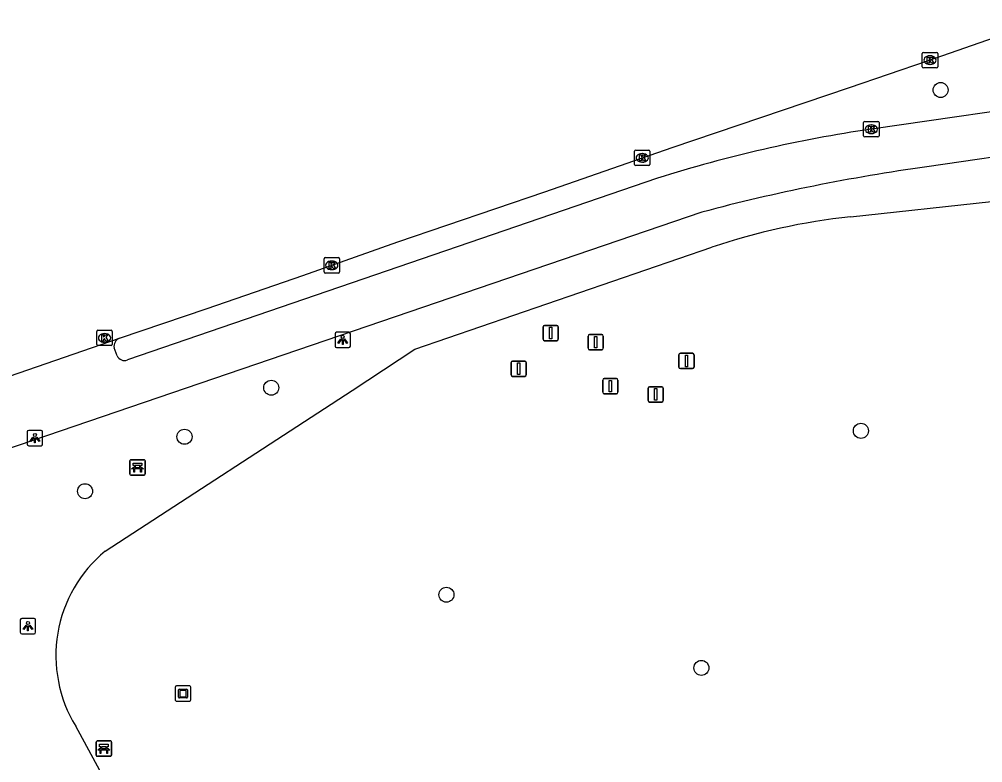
# Model space of a CAD drawing. Extents: x 161402 to 161933, y 381650 to 382313.
# Drawn here: x 161787.9 to 161850.5, y 382252.3 to 382300.7 of the extents above; entities that cross this region are included whole.
import ezdxf

# ---------------------------------------------------------------- set-up
doc = ezdxf.new("R2010")
doc.units = 0
for name, color, linetype in [('IMGEO_Bank', 7, 'Continuous'), ('IMGEO_Boom', 7, 'Continuous'), ('IMGEO_Fietspad_open', 7, 'Continuous'), ('IMGEO_Kolk', 7, 'Continuous'), ('IMGEO_Kunstobject', 7, 'Continuous'), ('IMGEO_Lichtpunt', 7, 'Continuous'), ('IMGEO_Rijbaan_lokaal_gesloten', 7, 'Continuous'), ('IMGEO_Vlaggenmast', 7, 'Continuous'), ('IMGEO_Voetpad_open', 7, 'Continuous')]:
    doc.layers.add(name, color=color, linetype=linetype)

msp = doc.modelspace()

# ---------------------------------------------------------------- linework, layer by layer
at = {"layer": 'IMGEO_Bank'}
for p, q in [((161795.123, 382272.03), (161795.964, 382272.03)), ((161795.964, 382272.03), (161795.123, 382272.03)), ((161795.048, 382271.105), (161795.048, 382271.946)), ((161795.048, 382271.946), (161795.048, 382271.105)), ((161795.745, 382271.428), (161795.352, 382271.428)), ((161795.357, 382271.536), (161795.357, 382271.642)), ((161795.401, 382271.642), (161795.401, 382271.536)), ((161795.689, 382271.648), (161795.407, 382271.648)), ((161795.407, 382271.53), (161795.689, 382271.53)), ((161795.695, 382271.536), (161795.695, 382271.642)), ((161795.739, 382271.642), (161795.739, 382271.536)), ((161796.048, 382271.955), (161796.048, 382271.114)), ((161796.048, 382271.114), (161796.048, 382271.955)), ((161795.973, 382271.03), (161795.132, 382271.03)), ((161795.132, 382271.03), (161795.973, 382271.03)), ((161792.853, 382252.819), (161792.853, 382253.66)), ((161792.853, 382253.66), (161792.853, 382252.819)), ((161792.928, 382253.744), (161793.769, 382253.744)), ((161793.769, 382253.744), (161792.928, 382253.744)), ((161793.162, 382253.25), (161793.162, 382253.356)), ((161793.206, 382253.356), (161793.206, 382253.25)), ((161793.494, 382253.362), (161793.212, 382253.362)), ((161793.212, 382253.244), (161793.494, 382253.244)), ((161793.5, 382253.25), (161793.5, 382253.356)), ((161793.544, 382253.356), (161793.544, 382253.25)), ((161793.853, 382253.669), (161793.853, 382252.828)), ((161793.853, 382252.828), (161793.853, 382253.669)), ((161793.778, 382252.744), (161792.937, 382252.744)), ((161792.937, 382252.744), (161793.778, 382252.744)), ((161793.55, 382253.142), (161793.157, 382253.142))]:
    msp.add_line(p, q, dxfattribs=at)
for points in [[(161795.295, 382271.428), (161795.153, 382271.428), (161795.265, 382271.53), (161795.351, 382271.53)], [(161795.351, 382271.648), (161795.265, 382271.648), (161795.265, 382271.809), (161795.828, 382271.809), (161795.828, 382271.648), (161795.745, 382271.648)], [(161795.345, 382271.421), (161795.345, 382271.214), (161795.302, 382271.214), (161795.302, 382271.421)], [(161795.745, 382271.53), (161795.828, 382271.53), (161795.94, 382271.428), (161795.801, 382271.428)], [(161795.795, 382271.421), (161795.795, 382271.214), (161795.751, 382271.214), (161795.751, 382271.421)], [(161793.1, 382253.142), (161792.958, 382253.142), (161793.07, 382253.244), (161793.156, 382253.244)], [(161793.156, 382253.362), (161793.07, 382253.362), (161793.07, 382253.523), (161793.633, 382253.523), (161793.633, 382253.362), (161793.55, 382253.362)], [(161793.55, 382253.244), (161793.633, 382253.244), (161793.745, 382253.142), (161793.606, 382253.142)], [(161793.15, 382253.135), (161793.15, 382252.928), (161793.107, 382252.928), (161793.107, 382253.135)], [(161793.6, 382253.135), (161793.6, 382252.928), (161793.556, 382252.928), (161793.556, 382253.135)]]:
    msp.add_lwpolyline(points, dxfattribs=at)
for centre, radius, start, end in [((161795.126, 382271.952), 0.0779, 92.4484, 184.28452), ((161795.126, 382271.952), 0.0779, 92.4484, 184.28452), ((161795.97, 382271.952), 0.0779, 2.4484, 94.28452), ((161795.97, 382271.952), 0.0779, 2.4484, 94.28452), ((161795.295, 382271.421), 0.00671, 2.89567, 87.10433), ((161795.352, 382271.421), 0.00671, 92.89567, 177.10433), ((161795.35, 382271.641), 0.00671, 2.89567, 87.10433), ((161795.35, 382271.537), 0.00671, 272.89567, 357.10433), ((161795.407, 382271.641), 0.00671, 92.89567, 177.10433), ((161795.407, 382271.537), 0.00671, 182.89567, 267.10433), ((161795.689, 382271.641), 0.00671, 2.89567, 87.10433), ((161795.689, 382271.537), 0.00671, 272.89567, 357.10433), ((161795.746, 382271.641), 0.00671, 92.89567, 177.10433), ((161795.746, 382271.537), 0.00671, 182.89567, 267.10433), ((161795.744, 382271.421), 0.00671, 2.89567, 87.10433), ((161795.801, 382271.421), 0.00671, 92.89567, 177.10433), ((161795.126, 382271.108), 0.0779, 182.4484, 274.28452), ((161795.126, 382271.108), 0.0779, 182.4484, 274.28452), ((161795.97, 382271.108), 0.0779, 272.4484, 4.28452), ((161795.97, 382271.108), 0.0779, 272.4484, 4.28452), ((161792.931, 382253.666), 0.0779, 92.4484, 184.28452), ((161792.931, 382253.666), 0.0779, 92.4484, 184.28452), ((161793.155, 382253.355), 0.00671, 2.89567, 87.10433), ((161793.155, 382253.251), 0.00671, 272.89567, 357.10433), ((161793.212, 382253.355), 0.00671, 92.89567, 177.10433), ((161793.212, 382253.251), 0.00671, 182.89567, 267.10433), ((161793.494, 382253.355), 0.00671, 2.89567, 87.10433), ((161793.494, 382253.251), 0.00671, 272.89567, 357.10433), ((161793.551, 382253.355), 0.00671, 92.89567, 177.10433), ((161793.551, 382253.251), 0.00671, 182.89567, 267.10433), ((161793.775, 382253.666), 0.0779, 2.4484, 94.28452), ((161793.775, 382253.666), 0.0779, 2.4484, 94.28452), ((161792.931, 382252.822), 0.0779, 182.4484, 274.28452), ((161792.931, 382252.822), 0.0779, 182.4484, 274.28452), ((161793.1, 382253.135), 0.00671, 2.89567, 87.10433), ((161793.157, 382253.135), 0.00671, 92.89567, 177.10433), ((161793.549, 382253.135), 0.00671, 2.89567, 87.10433), ((161793.606, 382253.135), 0.00671, 92.89567, 177.10433), ((161793.775, 382252.822), 0.0779, 272.4484, 4.28452), ((161793.775, 382252.822), 0.0779, 272.4484, 4.28452)]:
    msp.add_arc(centre, radius, start, end, dxfattribs=at)
at = {"layer": 'IMGEO_Boom'}
for centre in [(161847.796, 382296.069), (161804.246, 382276.711), (161798.603, 382273.523), (161842.611, 382273.908), (161792.134, 382269.98), (161815.644, 382263.252), (161832.233, 382258.491)]:
    msp.add_circle(centre, 0.489, dxfattribs=at)
at = {"layer": 'IMGEO_Fietspad_open'}
for points in [[(161856.212, 382295.391), (161843.29, 382293.52)], [(161856.476, 382292.418), (161854.632, 382292.21), (161846.906, 382291.074)], [(161829.381, 382290.327), (161794.889, 382278.518)], [(161832.261, 382288.126), (161785.98, 382272.346)], [(161794.228, 382278.789), (161794.027, 382279.298)]]:
    msp.add_lwpolyline(points, dxfattribs=at)
for centre, radius, start, end in [((161855.683, 382207.643), 86.767, 98.2119, 107.64613), ((161863.339, 382171.59), 120.608, 97.83074, 104.93204), ((161794.582, 382279.412), 0.567, 111.78477, 191.63504), ((161794.69, 382278.975), 0.498, 201.90735, 293.50688)]:
    msp.add_arc(centre, radius, start, end, dxfattribs=at)
at = {"layer": 'IMGEO_Kolk'}
for p, q in [((161846.606, 382297.585), (161846.606, 382298.437)), ((161846.681, 382298.511), (161847.533, 382298.511)), ((161847.607, 382298.437), (161847.607, 382297.585)), ((161847.117, 382297.731), (161847.092, 382297.731)), ((161847.094, 382298.291), (161847.119, 382298.291)), ((161847.533, 382297.511), (161846.681, 382297.511)), ((161842.789, 382293.094), (161842.789, 382293.946)), ((161842.864, 382294.02), (161843.716, 382294.02)), ((161843.79, 382293.946), (161843.79, 382293.094)), ((161843.277, 382293.8), (161843.302, 382293.8)), ((161843.716, 382293.02), (161842.864, 382293.02)), ((161843.3, 382293.24), (161843.275, 382293.24)), ((161827.883, 382291.232), (161827.883, 382292.084)), ((161827.958, 382292.158), (161828.81, 382292.158)), ((161828.884, 382292.084), (161828.884, 382291.232)), ((161828.371, 382291.938), (161828.396, 382291.938)), ((161828.81, 382291.158), (161827.958, 382291.158)), ((161828.394, 382291.378), (161828.369, 382291.378)), ((161807.76, 382285.168), (161808.612, 382285.168)), ((161807.685, 382284.242), (161807.685, 382285.094)), ((161808.173, 382284.948), (161808.198, 382284.948)), ((161808.686, 382285.094), (161808.686, 382284.242)), ((161808.612, 382284.168), (161807.76, 382284.168)), ((161808.196, 382284.388), (161808.171, 382284.388)), ((161792.899, 382279.52), (161792.899, 382280.372)), ((161792.974, 382280.446), (161793.826, 382280.446)), ((161793.387, 382280.226), (161793.412, 382280.226)), ((161793.9, 382280.372), (161793.9, 382279.52)), ((161793.41, 382279.666), (161793.385, 382279.666)), ((161793.826, 382279.446), (161792.974, 382279.446))]:
    msp.add_line(p, q, dxfattribs=at)
for points in [[(161846.606, 382297.585), (161846.606, 382298.437)], [(161846.681, 382298.511), (161847.533, 382298.511)], [(161847.607, 382298.437), (161847.607, 382297.585)], [(161846.927, 382298.211), (161847.05, 382298.211), (161847.05, 382298.06), (161847.18, 382298.211), (161847.344, 382298.211), (161847.198, 382298.06), (161847.351, 382297.811), (161847.199, 382297.811), (161847.114, 382297.975), (161847.05, 382297.908), (161847.05, 382297.811), (161846.927, 382297.811), (161846.927, 382298.211)], [(161847.533, 382297.511), (161846.681, 382297.511)], [(161842.789, 382293.094), (161842.789, 382293.946)], [(161842.864, 382294.02), (161843.716, 382294.02)], [(161843.79, 382293.946), (161843.79, 382293.094)], [(161843.11, 382293.72), (161843.233, 382293.72), (161843.233, 382293.569), (161843.363, 382293.72), (161843.527, 382293.72), (161843.381, 382293.569), (161843.534, 382293.32), (161843.382, 382293.32), (161843.297, 382293.484), (161843.233, 382293.417), (161843.233, 382293.32), (161843.11, 382293.32), (161843.11, 382293.72)], [(161843.716, 382293.02), (161842.864, 382293.02)], [(161827.883, 382291.232), (161827.883, 382292.084)], [(161827.958, 382292.158), (161828.81, 382292.158)], [(161828.884, 382292.084), (161828.884, 382291.232)], [(161828.204, 382291.858), (161828.327, 382291.858), (161828.327, 382291.707), (161828.457, 382291.858), (161828.621, 382291.858), (161828.475, 382291.707), (161828.628, 382291.458), (161828.476, 382291.458), (161828.391, 382291.622), (161828.327, 382291.555), (161828.327, 382291.458), (161828.204, 382291.458), (161828.204, 382291.858)], [(161828.81, 382291.158), (161827.958, 382291.158)], [(161807.76, 382285.168), (161808.612, 382285.168)], [(161807.685, 382284.242), (161807.685, 382285.094)], [(161808.006, 382284.868), (161808.129, 382284.868), (161808.129, 382284.717), (161808.259, 382284.868), (161808.423, 382284.868), (161808.277, 382284.717), (161808.43, 382284.468), (161808.278, 382284.468), (161808.193, 382284.632), (161808.129, 382284.565), (161808.129, 382284.468), (161808.006, 382284.468), (161808.006, 382284.868)], [(161808.686, 382285.094), (161808.686, 382284.242)], [(161808.612, 382284.168), (161807.76, 382284.168)], [(161792.899, 382279.52), (161792.899, 382280.372)], [(161792.974, 382280.446), (161793.826, 382280.446)], [(161793.22, 382280.146), (161793.343, 382280.146), (161793.343, 382279.995), (161793.473, 382280.146), (161793.637, 382280.146), (161793.491, 382279.995), (161793.644, 382279.746), (161793.492, 382279.746), (161793.407, 382279.91), (161793.343, 382279.843), (161793.343, 382279.746), (161793.22, 382279.746), (161793.22, 382280.146)], [(161793.9, 382280.372), (161793.9, 382279.52)], [(161793.826, 382279.446), (161792.974, 382279.446)]]:
    msp.add_lwpolyline(points, dxfattribs=at)
for centre, start, end in [((161846.683, 382298.435), 91.55205, 178.44795), ((161846.683, 382298.435), 91.55205, 178.44795), ((161847.531, 382298.435), 1.55205, 88.44795), ((161847.531, 382298.435), 1.55205, 88.44795), ((161846.683, 382297.587), 181.55205, 268.44795), ((161846.683, 382297.587), 181.55205, 268.44795), ((161847.531, 382297.587), 271.55205, 358.44795), ((161847.531, 382297.587), 271.55205, 358.44795), ((161842.866, 382293.944), 91.55205, 178.44795), ((161842.866, 382293.944), 91.55205, 178.44795), ((161843.714, 382293.944), 1.55205, 88.44795), ((161843.714, 382293.944), 1.55205, 88.44795), ((161842.866, 382293.096), 181.55205, 268.44795), ((161842.866, 382293.096), 181.55205, 268.44795), ((161843.714, 382293.096), 271.55205, 358.44795), ((161843.714, 382293.096), 271.55205, 358.44795), ((161827.96, 382292.082), 91.55205, 178.44795), ((161827.96, 382292.082), 91.55205, 178.44795), ((161828.808, 382292.082), 1.55205, 88.44795), ((161828.808, 382292.082), 1.55205, 88.44795), ((161827.96, 382291.234), 181.55205, 268.44795), ((161827.96, 382291.234), 181.55205, 268.44795), ((161828.808, 382291.234), 271.55205, 358.44795), ((161828.808, 382291.234), 271.55205, 358.44795), ((161807.762, 382285.092), 91.55205, 178.44795), ((161807.762, 382285.092), 91.55205, 178.44795), ((161808.61, 382285.092), 1.55205, 88.44795), ((161808.61, 382285.092), 1.55205, 88.44795), ((161807.762, 382284.244), 181.55205, 268.44795), ((161807.762, 382284.244), 181.55205, 268.44795), ((161808.61, 382284.244), 271.55205, 358.44795), ((161808.61, 382284.244), 271.55205, 358.44795), ((161792.976, 382280.37), 91.55205, 178.44795), ((161792.976, 382280.37), 91.55205, 178.44795), ((161793.824, 382280.37), 1.55205, 88.44795), ((161793.824, 382280.37), 1.55205, 88.44795), ((161792.976, 382279.522), 181.55205, 268.44795), ((161792.976, 382279.522), 181.55205, 268.44795), ((161793.824, 382279.522), 271.55205, 358.44795), ((161793.824, 382279.522), 271.55205, 358.44795)]:
    msp.add_arc(centre, 0.0765, start, end, dxfattribs=at)
for centre, major_axis, ratio, start_param, end_param in [((161847.093, 382298.011), (-0.387, 0.002), 0.722429, 4.712389, 7.853982), ((161847.118, 382298.011), (-0.39, 0.002), 0.717154, 1.570796, 4.712389), ((161843.276, 382293.52), (-0.387, 0.002), 0.722429, 4.712389, 7.853982), ((161843.301, 382293.52), (-0.39, 0.002), 0.717154, 1.570796, 4.712389), ((161828.37, 382291.658), (-0.387, 0.002), 0.722429, 4.712389, 7.853982), ((161828.395, 382291.658), (-0.39, 0.002), 0.717154, 1.570796, 4.712389), ((161808.172, 382284.668), (-0.387, 0.002), 0.722429, 4.712389, 7.853982), ((161808.197, 382284.668), (-0.39, 0.002), 0.717154, 1.570796, 4.712389), ((161793.386, 382279.946), (-0.387, 0.002), 0.722429, 4.712389, 7.853982), ((161793.411, 382279.946), (-0.39, 0.002), 0.717154, 1.570796, 4.712389)]:
    msp.add_ellipse(centre, major_axis=major_axis, ratio=ratio, start_param=start_param, end_param=end_param, dxfattribs=at)
at = {"layer": 'IMGEO_Kunstobject'}
for p, q in [((161798.005, 382257.238), (161798.005, 382256.397)), ((161798.005, 382257.238), (161798.005, 382256.397)), ((161798.921, 382257.322), (161798.08, 382257.322)), ((161798.921, 382257.322), (161798.08, 382257.322)), ((161798.219, 382256.586), (161798.219, 382257.06)), ((161798.269, 382257.11), (161798.743, 382257.11)), ((161798.299, 382257.01), (161798.299, 382256.636)), ((161798.693, 382257.03), (161798.319, 382257.03)), ((161798.713, 382256.636), (161798.713, 382257.01)), ((161798.793, 382257.06), (161798.793, 382256.586)), ((161799.005, 382256.406), (161799.005, 382257.247)), ((161799.005, 382256.406), (161799.005, 382257.247)), ((161798.089, 382256.322), (161798.93, 382256.322)), ((161798.089, 382256.322), (161798.93, 382256.322)), ((161798.743, 382256.536), (161798.269, 382256.536)), ((161798.319, 382256.616), (161798.693, 382256.616))]:
    msp.add_line(p, q, dxfattribs=at)
for centre, radius, start, end in [((161798.083, 382257.244), 0.0779, 92.4484, 184.28452), ((161798.083, 382257.244), 0.0779, 92.4484, 184.28452), ((161798.269, 382257.06), 0.05, 90, 180), ((161798.319, 382257.01), 0.02, 90, 180), ((161798.693, 382257.01), 0.02, 360, 90), ((161798.743, 382257.06), 0.05, 360, 90), ((161798.927, 382257.244), 0.0779, 2.4484, 94.28452), ((161798.927, 382257.244), 0.0779, 2.4484, 94.28452), ((161798.083, 382256.4), 0.0779, 182.4484, 274.28452), ((161798.083, 382256.4), 0.0779, 182.4484, 274.28452), ((161798.269, 382256.586), 0.05, 180, 270), ((161798.319, 382256.636), 0.02, 180, 270), ((161798.693, 382256.636), 0.02, 270, 0), ((161798.743, 382256.586), 0.05, 270, 0), ((161798.927, 382256.4), 0.0779, 272.4484, 4.28452), ((161798.927, 382256.4), 0.0779, 272.4484, 4.28452)]:
    msp.add_arc(centre, radius, start, end, dxfattribs=at)
at = {"layer": 'IMGEO_Lichtpunt'}
for p, q in [((161808.398, 382280.223), (161808.398, 382279.416)), ((161808.398, 382280.223), (161808.398, 382279.416)), ((161809.3, 382280.318), (161808.492, 382280.318)), ((161809.3, 382280.318), (161808.492, 382280.318)), ((161809.394, 382279.416), (161809.394, 382280.223)), ((161809.394, 382279.416), (161809.394, 382280.223)), ((161808.492, 382279.322), (161809.3, 382279.322)), ((161808.492, 382279.322), (161809.3, 382279.322)), ((161789.274, 382273.934), (161788.466, 382273.934)), ((161789.274, 382273.934), (161788.466, 382273.934)), ((161788.372, 382273.839), (161788.372, 382273.032)), ((161788.372, 382273.839), (161788.372, 382273.032)), ((161789.368, 382273.032), (161789.368, 382273.839)), ((161789.368, 382273.032), (161789.368, 382273.839)), ((161788.466, 382272.938), (161789.274, 382272.938)), ((161788.466, 382272.938), (161789.274, 382272.938)), ((161787.918, 382261.613), (161787.918, 382260.806)), ((161787.918, 382261.613), (161787.918, 382260.806)), ((161788.82, 382261.708), (161788.012, 382261.708)), ((161788.82, 382261.708), (161788.012, 382261.708)), ((161788.914, 382260.806), (161788.914, 382261.613)), ((161788.914, 382260.806), (161788.914, 382261.613)), ((161788.012, 382260.712), (161788.82, 382260.712)), ((161788.012, 382260.712), (161788.82, 382260.712))]:
    msp.add_line(p, q, dxfattribs=at)
for points in [[(161808.772, 382279.887), (161808.811, 382279.859), (161808.623, 382279.597), (161808.585, 382279.624), (161808.772, 382279.887)], [(161808.874, 382279.839), (161808.921, 382279.839), (161808.921, 382279.517), (161808.874, 382279.517), (161808.874, 382279.839)], [(161808.984, 382279.859), (161809.022, 382279.886), (161809.209, 382279.624), (161809.17, 382279.596), (161808.984, 382279.859)], [(161788.746, 382273.503), (161788.785, 382273.475), (161788.597, 382273.213), (161788.559, 382273.24), (161788.746, 382273.503)], [(161788.848, 382273.455), (161788.895, 382273.455), (161788.895, 382273.133), (161788.848, 382273.133), (161788.848, 382273.455)], [(161788.958, 382273.475), (161788.996, 382273.502), (161789.183, 382273.24), (161789.144, 382273.212), (161788.958, 382273.475)], [(161788.292, 382261.277), (161788.331, 382261.249), (161788.143, 382260.987), (161788.105, 382261.014), (161788.292, 382261.277)], [(161788.394, 382261.229), (161788.441, 382261.229), (161788.441, 382260.907), (161788.394, 382260.907), (161788.394, 382261.229)], [(161788.504, 382261.249), (161788.542, 382261.276), (161788.729, 382261.014), (161788.69, 382260.986), (161788.504, 382261.249)]]:
    msp.add_lwpolyline(points, dxfattribs=at)
for centre in [(161808.897, 382280.021), (161788.871, 382273.637), (161788.417, 382261.411)]:
    msp.add_circle(centre, 0.0994, dxfattribs=at)
for centre, start, end in [((161808.492, 382280.223), 90, 180), ((161808.492, 382280.223), 90, 180), ((161809.3, 382280.223), 0, 90), ((161809.3, 382280.223), 0, 90), ((161808.492, 382279.416), 180, 270), ((161808.492, 382279.416), 180, 270), ((161809.3, 382279.416), 270, 0), ((161809.3, 382279.416), 270, 360), ((161788.466, 382273.839), 90, 180), ((161788.466, 382273.839), 90, 180), ((161789.274, 382273.839), 0, 90), ((161789.274, 382273.839), 0, 90), ((161788.466, 382273.032), 180, 270), ((161788.466, 382273.032), 180, 270), ((161789.274, 382273.032), 270, 0), ((161789.274, 382273.032), 270, 360), ((161788.012, 382261.613), 90, 180), ((161788.012, 382261.613), 90, 180), ((161788.82, 382261.613), 0, 90), ((161788.82, 382261.613), 0, 90), ((161788.012, 382260.806), 180, 270), ((161788.012, 382260.806), 180, 270), ((161788.82, 382260.806), 270, 0), ((161788.82, 382260.806), 270, 360)]:
    msp.add_arc(centre, 0.0946, start, end, dxfattribs=at)
at = {"layer": 'IMGEO_Rijbaan_lokaal_gesloten'}
for points in [[(161794.372, 382279.939), (161800.079, 382281.869), (161806.297, 382284.011), (161812.484, 382286.19), (161822.056, 382289.452), (161830.331, 382292.339), (161841.863, 382296.232), (161846.947, 382297.959), (161854.73, 382300.668)], [(161776.86, 382273.913), (161780.039, 382275.002), (161794.372, 382279.939)]]:
    msp.add_lwpolyline(points, dxfattribs=at)
at = {"layer": 'IMGEO_Vlaggenmast'}
for p, q in [((161822.031, 382280.763), (161822.821, 382280.763)), ((161822.821, 382280.763), (161822.031, 382280.763)), ((161821.931, 382279.863), (161821.931, 382280.663)), ((161821.931, 382280.663), (161821.931, 382279.863)), ((161822.921, 382280.663), (161822.921, 382279.863)), ((161822.921, 382279.863), (161822.921, 382280.663)), ((161824.962, 382280.172), (161825.752, 382280.172)), ((161825.752, 382280.172), (161824.962, 382280.172)), ((161822.821, 382279.763), (161822.031, 382279.763)), ((161822.031, 382279.763), (161822.821, 382279.763)), ((161824.862, 382279.272), (161824.862, 382280.072)), ((161824.862, 382280.072), (161824.862, 382279.272)), ((161825.852, 382280.072), (161825.852, 382279.272)), ((161825.852, 382279.272), (161825.852, 382280.072)), ((161825.752, 382279.172), (161824.962, 382279.172)), ((161824.962, 382279.172), (161825.752, 382279.172)), ((161830.868, 382278.953), (161831.658, 382278.953)), ((161831.658, 382278.953), (161830.868, 382278.953)), ((161819.85, 382277.546), (161819.85, 382278.346)), ((161819.85, 382278.346), (161819.85, 382277.546)), ((161819.95, 382278.446), (161820.74, 382278.446)), ((161820.74, 382278.446), (161819.95, 382278.446)), ((161820.84, 382278.346), (161820.84, 382277.546)), ((161820.84, 382277.546), (161820.84, 382278.346)), ((161830.768, 382278.053), (161830.768, 382278.853)), ((161830.768, 382278.853), (161830.768, 382278.053)), ((161831.758, 382278.853), (161831.758, 382278.053)), ((161831.758, 382278.053), (161831.758, 382278.853)), ((161831.658, 382277.953), (161830.868, 382277.953)), ((161830.868, 382277.953), (161831.658, 382277.953)), ((161820.74, 382277.446), (161819.95, 382277.446)), ((161819.95, 382277.446), (161820.74, 382277.446)), ((161825.81, 382276.411), (161825.81, 382277.211)), ((161825.81, 382277.211), (161825.81, 382276.411)), ((161825.91, 382277.311), (161826.7, 382277.311)), ((161826.7, 382277.311), (161825.91, 382277.311)), ((161826.8, 382277.211), (161826.8, 382276.411)), ((161826.8, 382276.411), (161826.8, 382277.211)), ((161828.759, 382275.875), (161828.759, 382276.675)), ((161828.759, 382276.675), (161828.759, 382275.875)), ((161828.859, 382276.775), (161829.649, 382276.775)), ((161829.649, 382276.775), (161828.859, 382276.775)), ((161829.749, 382276.675), (161829.749, 382275.875)), ((161829.749, 382275.875), (161829.749, 382276.675)), ((161826.7, 382276.311), (161825.91, 382276.311)), ((161825.91, 382276.311), (161826.7, 382276.311)), ((161829.649, 382275.775), (161828.859, 382275.775)), ((161828.859, 382275.775), (161829.649, 382275.775))]:
    msp.add_line(p, q, dxfattribs=at)
for points in [[(161822.351, 382280.638), (161822.501, 382280.638), (161822.501, 382279.888), (161822.351, 382279.888), (161822.351, 382280.638)], [(161825.282, 382280.047), (161825.432, 382280.047), (161825.432, 382279.297), (161825.282, 382279.297), (161825.282, 382280.047)], [(161820.27, 382278.321), (161820.42, 382278.321), (161820.42, 382277.571), (161820.27, 382277.571), (161820.27, 382278.321)], [(161831.188, 382278.828), (161831.338, 382278.828), (161831.338, 382278.078), (161831.188, 382278.078), (161831.188, 382278.828)], [(161826.23, 382277.186), (161826.38, 382277.186), (161826.38, 382276.436), (161826.23, 382276.436), (161826.23, 382277.186)], [(161829.179, 382276.65), (161829.329, 382276.65), (161829.329, 382275.9), (161829.179, 382275.9), (161829.179, 382276.65)]]:
    msp.add_lwpolyline(points, dxfattribs=at)
for centre, start, end in [((161822.031, 382280.663), 90, 180), ((161822.031, 382280.663), 90, 180), ((161822.821, 382280.663), 0, 90), ((161822.821, 382280.663), 360, 90), ((161824.962, 382280.072), 90, 180), ((161824.962, 382280.072), 90, 180), ((161825.752, 382280.072), 0, 90), ((161825.752, 382280.072), 360, 90), ((161822.031, 382279.863), 180, 270), ((161822.031, 382279.863), 180, 270), ((161822.821, 382279.863), 270, 0), ((161822.821, 382279.863), 270, 0), ((161824.962, 382279.272), 180, 270), ((161824.962, 382279.272), 180, 270), ((161825.752, 382279.272), 270, 0), ((161825.752, 382279.272), 270, 0), ((161830.868, 382278.853), 90, 180), ((161830.868, 382278.853), 90, 180), ((161831.658, 382278.853), 0, 90), ((161831.658, 382278.853), 360, 90), ((161819.95, 382278.346), 90, 180), ((161819.95, 382278.346), 90, 180), ((161820.74, 382278.346), 0, 90), ((161820.74, 382278.346), 360, 90), ((161830.868, 382278.053), 180, 270), ((161830.868, 382278.053), 180, 270), ((161831.658, 382278.053), 270, 0), ((161831.658, 382278.053), 270, 0), ((161819.95, 382277.546), 180, 270), ((161819.95, 382277.546), 180, 270), ((161820.74, 382277.546), 270, 0), ((161820.74, 382277.546), 270, 0), ((161825.91, 382277.211), 90, 180), ((161825.91, 382277.211), 90, 180), ((161826.7, 382277.211), 0, 90), ((161826.7, 382277.211), 360, 90), ((161825.91, 382276.411), 180, 270), ((161825.91, 382276.411), 180, 270), ((161826.7, 382276.411), 270, 0), ((161826.7, 382276.411), 270, 0), ((161828.859, 382276.675), 90, 180), ((161828.859, 382276.675), 90, 180), ((161829.649, 382276.675), 0, 90), ((161829.649, 382276.675), 360, 90), ((161828.859, 382275.875), 180, 270), ((161828.859, 382275.875), 180, 270), ((161829.649, 382275.875), 270, 0), ((161829.649, 382275.875), 270, 0)]:
    msp.add_arc(centre, 0.1, start, end, dxfattribs=at)
at = {"layer": 'IMGEO_Voetpad_open'}
for points in [[(161841.94, 382287.828), (161851.098, 382288.812)], [(161793.433, 382266.081), (161809.508, 382276.529), (161813.589, 382279.226), (161832.919, 382285.853)], [(161817.725, 382223.501), (161802.852, 382238.349), (161797.071, 382239.638), (161799.019, 382240.896), (161791.525, 382254.7)]]:
    msp.add_lwpolyline(points, dxfattribs=at)
for centre, radius, start, end in [((161846.512, 382245.357), 42.716, 96.14371, 108.55455), ((161799.05, 382259.288), 8.814, 129.58718, 170.47992), ((161799.053, 382259.29), 8.817, 170.49646, 211.37159)]:
    msp.add_arc(centre, radius, start, end, dxfattribs=at)

doc.saveas('drawing.dxf')
